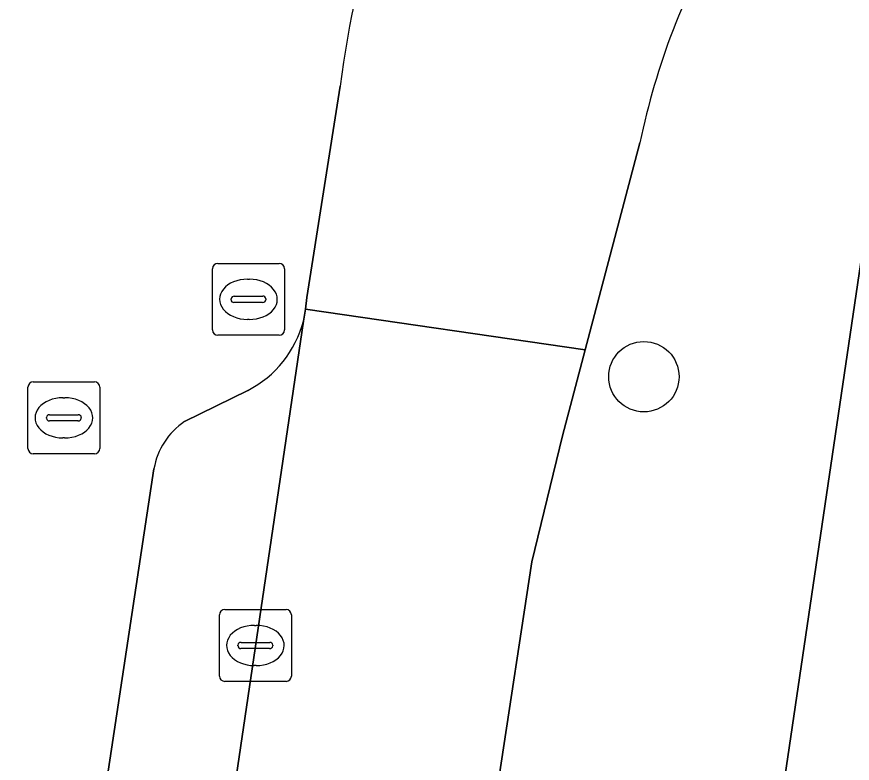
# Model space of a CAD drawing. Extents: x 159960 to 160866, y 382700 to 383354.
# Drawn here: x 160653.34 to 160664.95, y 383084.81 to 383095.2 of the extents above; entities that cross this region are included whole.
import ezdxf

# ---------------------------------------------------------------- set-up
doc = ezdxf.new("R2010")
doc.units = 0
for name, color, linetype in [('IMGEO_Boom', 7, 'Continuous'), ('IMGEO_Brandkraan', 7, 'Continuous'), ('IMGEO_Erf', 7, 'Continuous'), ('IMGEO_Kolk', 7, 'Continuous'), ('IMGEO_Parkeervlak_open', 7, 'Continuous'), ('IMGEO_Rijbaan_lokaal_open', 7, 'Continuous'), ('IMGEO_Rioolput', 7, 'Continuous'), ('IMGEO_Voetpad_open', 7, 'Continuous')]:
    doc.layers.add(name, color=color, linetype=linetype)

msp = doc.modelspace()

# ---------------------------------------------------------------- linework, layer by layer
at = {"layer": 'IMGEO_Boom'}
msp.add_circle((160662.057, 383090.191), 0.489, dxfattribs=at)
at = {"layer": 'IMGEO_Brandkraan'}
for p, q in [((160653.568, 383090.119), (160654.42, 383090.119)), ((160653.493, 383089.193), (160653.493, 383090.045)), ((160654.494, 383090.045), (160654.494, 383089.193)), ((160653.981, 383089.899), (160654.006, 383089.899)), ((160653.795, 383089.662), (160654.193, 383089.662)), ((160653.752, 383089.613), (160653.752, 383089.625)), ((160654.19, 383089.576), (160653.792, 383089.576)), ((160654.236, 383089.625), (160654.236, 383089.613)), ((160654.004, 383089.339), (160653.979, 383089.339)), ((160654.42, 383089.119), (160653.568, 383089.119))]:
    msp.add_line(p, q, dxfattribs=at)
for points in [[(160653.568, 383090.119), (160654.42, 383090.119)], [(160653.493, 383089.193), (160653.493, 383090.045)], [(160654.494, 383090.045), (160654.494, 383089.193)], [(160654.42, 383089.119), (160653.568, 383089.119)]]:
    msp.add_lwpolyline(points, dxfattribs=at)
for centre, radius, start, end in [((160653.57, 383090.043), 0.0765, 91.552, 178.448), ((160653.57, 383090.043), 0.0765, 91.552, 178.448), ((160654.418, 383090.043), 0.0765, 1.552, 88.448), ((160654.418, 383090.043), 0.0765, 1.552, 88.448), ((160653.792, 383089.622), 0.0403, 85.8775, 175.7526), ((160654.197, 383089.624), 0.0386, 1.7309, 96.639), ((160653.789, 383089.612), 0.0366, 178.938, 274.7102), ((160654.193, 383089.619), 0.043, 264.8664, 352.4533), ((160653.57, 383089.195), 0.0765, 181.552, 268.448), ((160653.57, 383089.195), 0.0765, 181.552, 268.448), ((160654.418, 383089.195), 0.0765, 271.552, 358.448), ((160654.418, 383089.195), 0.0765, 271.552, 358.448)]:
    msp.add_arc(centre, radius, start, end, dxfattribs=at)
for centre, major_axis, ratio, start_param, end_param in [((160653.98, 383089.619), (-0.387, 0.002), 0.722429, 4.712389, 7.853982), ((160654.005, 383089.619), (-0.39, 0.002), 0.717154, 1.570796, 4.712389)]:
    msp.add_ellipse(centre, major_axis=major_axis, ratio=ratio, start_param=start_param, end_param=end_param, dxfattribs=at)
at = {"layer": 'IMGEO_Erf'}
msp.add_lwpolyline([(160682.942, 383106.472), (160665.195, 383092.6), (160660.012, 383057.484)], dxfattribs=at)
at = {"layer": 'IMGEO_Kolk'}
for p, q in [((160656.155, 383086.027), (160656.155, 383086.879)), ((160656.23, 383086.953), (160657.082, 383086.953)), ((160657.156, 383086.879), (160657.156, 383086.027)), ((160656.643, 383086.733), (160656.668, 383086.733)), ((160656.457, 383086.496), (160656.855, 383086.496)), ((160656.414, 383086.447), (160656.414, 383086.459)), ((160656.852, 383086.41), (160656.454, 383086.41)), ((160656.898, 383086.459), (160656.898, 383086.447)), ((160656.666, 383086.173), (160656.641, 383086.173)), ((160657.082, 383085.953), (160656.23, 383085.953))]:
    msp.add_line(p, q, dxfattribs=at)
for points in [[(160656.155, 383086.027), (160656.155, 383086.879)], [(160656.23, 383086.953), (160657.082, 383086.953)], [(160657.156, 383086.879), (160657.156, 383086.027)], [(160657.082, 383085.953), (160656.23, 383085.953)]]:
    msp.add_lwpolyline(points, dxfattribs=at)
for centre, radius, start, end in [((160656.232, 383086.877), 0.0765, 91.552, 178.448), ((160656.232, 383086.877), 0.0765, 91.552, 178.448), ((160657.08, 383086.877), 0.0765, 1.552, 88.448), ((160657.08, 383086.877), 0.0765, 1.552, 88.448), ((160656.454, 383086.456), 0.0403, 85.8775, 175.7526), ((160656.859, 383086.458), 0.0386, 1.7309, 96.639), ((160656.451, 383086.446), 0.0366, 178.938, 274.7102), ((160656.855, 383086.453), 0.043, 264.8664, 352.4533), ((160656.232, 383086.029), 0.0765, 181.552, 268.448), ((160656.232, 383086.029), 0.0765, 181.552, 268.448), ((160657.08, 383086.029), 0.0765, 271.552, 358.448), ((160657.08, 383086.029), 0.0765, 271.552, 358.448)]:
    msp.add_arc(centre, radius, start, end, dxfattribs=at)
for centre, major_axis, ratio, start_param, end_param in [((160656.642, 383086.453), (-0.387, 0.002), 0.722429, 4.712389, 7.853982), ((160656.667, 383086.453), (-0.39, 0.002), 0.717154, 1.570796, 4.712389)]:
    msp.add_ellipse(centre, major_axis=major_axis, ratio=ratio, start_param=start_param, end_param=end_param, dxfattribs=at)
at = {"layer": 'IMGEO_Parkeervlak_open'}
for points in [[(160655.415, 383078.027), (160657.323, 383090.965)], [(160656.552, 383090), (160655.671, 383089.566)], [(160655.246, 383088.91), (160654.046, 383080.959)]]:
    msp.add_lwpolyline(points, dxfattribs=at)
for centre, radius, start, end in [((160655.851, 383091.351), 1.522, 297.4334, 345.3195), ((160656.212, 383088.75), 0.979, 123.5277, 170.5967)]:
    msp.add_arc(centre, radius, start, end, dxfattribs=at)
at = {"layer": 'IMGEO_Rijbaan_lokaal_open'}
msp.add_lwpolyline([(160657.835, 383094.233), (160657.371, 383091.291), (160657.352, 383091.131), (160661.241, 383090.564), (160662.001, 383093.445)], dxfattribs=at)
msp.add_lwpolyline([(160659.494, 383080.886), (160660.041, 383084.605), (160660.498, 383087.616), (160660.926, 383089.368), (160661.241, 383090.564), (160657.352, 383091.131), (160657.323, 383090.965), (160655.415, 383078.027), (160654.738, 383073.061), (160652.03, 383047.251), (160655.553, 383046.99), (160657.282, 383063.173), (160658.227, 383071.676), (160658.25, 383071.882), (160658.716, 383075.567), (160659.258, 383079.296), (160659.36, 383080.034)], close=True, dxfattribs=at)
for centre, radius, start, end in [((160672.186, 383092.403), 14.467, 151.3679, 172.735), ((160671.997, 383091.361), 10.21, 149.8215, 168.2244)]:
    msp.add_arc(centre, radius, start, end, dxfattribs=at)
at = {"layer": 'IMGEO_Rioolput'}
for p, q in [((160656.134, 383091.767), (160656.986, 383091.767)), ((160656.059, 383090.841), (160656.059, 383091.693)), ((160657.06, 383091.693), (160657.06, 383090.841)), ((160656.547, 383091.547), (160656.572, 383091.547)), ((160656.318, 383091.261), (160656.318, 383091.273)), ((160656.361, 383091.31), (160656.759, 383091.31)), ((160656.802, 383091.273), (160656.802, 383091.261)), ((160656.756, 383091.224), (160656.358, 383091.224)), ((160656.57, 383090.987), (160656.545, 383090.987)), ((160656.986, 383090.767), (160656.134, 383090.767))]:
    msp.add_line(p, q, dxfattribs=at)
for points in [[(160656.134, 383091.767), (160656.986, 383091.767)], [(160656.059, 383090.841), (160656.059, 383091.693)], [(160657.06, 383091.693), (160657.06, 383090.841)], [(160656.986, 383090.767), (160656.134, 383090.767)]]:
    msp.add_lwpolyline(points, dxfattribs=at)
for centre, radius, start, end in [((160656.136, 383091.691), 0.0765, 91.552, 178.448), ((160656.136, 383091.691), 0.0765, 91.552, 178.448), ((160656.984, 383091.691), 0.0765, 1.552, 88.448), ((160656.984, 383091.691), 0.0765, 1.552, 88.448), ((160656.358, 383091.27), 0.0403, 85.8775, 175.7526), ((160656.355, 383091.26), 0.0366, 178.938, 274.7102), ((160656.759, 383091.267), 0.043, 264.8664, 352.4533), ((160656.763, 383091.272), 0.0386, 1.7309, 96.639), ((160656.136, 383090.843), 0.0765, 181.552, 268.448), ((160656.136, 383090.843), 0.0765, 181.552, 268.448), ((160656.984, 383090.843), 0.0765, 271.552, 358.448), ((160656.984, 383090.843), 0.0765, 271.552, 358.448)]:
    msp.add_arc(centre, radius, start, end, dxfattribs=at)
for centre, major_axis, ratio, start_param, end_param in [((160656.546, 383091.267), (-0.387, 0.002), 0.722429, 4.712389, 7.853982), ((160656.571, 383091.267), (-0.39, 0.002), 0.717154, 1.570796, 4.712389)]:
    msp.add_ellipse(centre, major_axis=major_axis, ratio=ratio, start_param=start_param, end_param=end_param, dxfattribs=at)
at = {"layer": 'IMGEO_Voetpad_open'}
for points in [[(160657.323, 383090.965), (160657.352, 383091.131), (160657.371, 383091.291), (160657.835, 383094.233)], [(160662.001, 383093.445), (160661.241, 383090.564), (160660.926, 383089.368), (160660.498, 383087.616), (160660.041, 383084.605), (160660.485, 383084.553), (160659.929, 383080.811), (160659.494, 383080.886), (160659.36, 383080.034), (160659.258, 383079.296), (160659.698, 383079.245), (160659.169, 383075.526), (160658.716, 383075.567), (160658.25, 383071.882), (160658.227, 383071.676)], [(160658.945, 383045.641), (160659.666, 383052.443), (160660.012, 383057.484), (160665.195, 383092.6)], [(160655.671, 383089.566), (160656.552, 383090)], [(160654.046, 383080.959), (160655.246, 383088.91)]]:
    msp.add_lwpolyline(points, dxfattribs=at)
for centre, radius, start, end in [((160672.186, 383092.403), 14.467, 151.3679, 172.735), ((160671.997, 383091.361), 10.21, 149.8215, 168.2244), ((160655.851, 383091.351), 1.522, 297.4334, 345.3195), ((160656.212, 383088.75), 0.979, 123.5277, 170.5967)]:
    msp.add_arc(centre, radius, start, end, dxfattribs=at)

doc.saveas('drawing.dxf')
